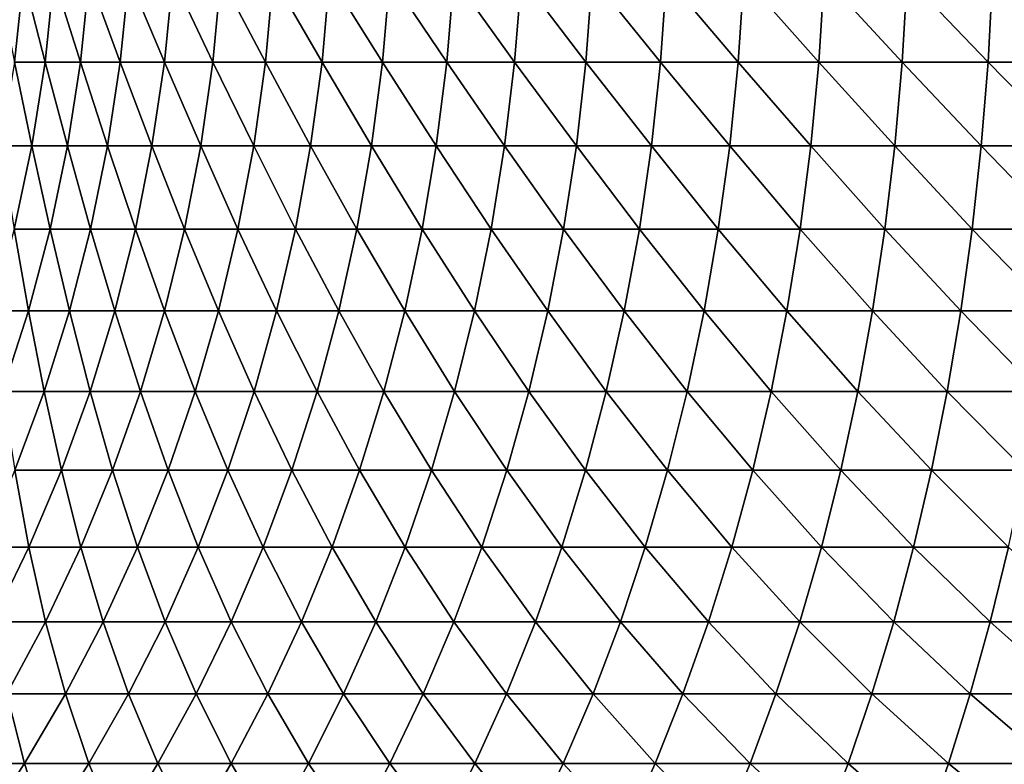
# Model space of a CAD drawing. Header units: millimetres. Extents: x -1052 to 2807, y 2 to 2368.
# Tile 966 of 1056: x -935.35 to -932.12, y 1300.42 to 1302.86. Entities that reach past the tile are written whole.
import ezdxf

# ---------------------------------------------------------------- set-up
doc = ezdxf.new("R2010")
doc.units = ezdxf.units.MM
doc.header["$LTSCALE"] = 41.718519
doc.layers.add('86', color=7, linetype='CONTINUOUS')

msp = doc.modelspace()

# ---------------------------------------------------------------- linework, layer by layer
at = {"layer": '86', "color": 7, "linetype": 'CONTINUOUS'}
for points in [[(-935.423, 1303.0025, 1.6116), (-935.3669, 1302.7247, 1.9344), (-935.3375, 1303.0025, 1.9256), (-935.423, 1303.0025, 1.6116)], [(-935.3669, 1302.7247, 1.9344), (-935.2659, 1302.7247, 2.2453), (-935.3375, 1303.0025, 1.9256), (-935.3669, 1302.7247, 1.9344)], [(-935.3375, 1303.0025, 1.9256), (-935.2659, 1302.7247, 2.2453), (-935.237, 1303.0025, 2.2351), (-935.3375, 1303.0025, 1.9256)], [(-935.2659, 1302.7247, 2.2453), (-935.15, 1302.7247, 2.551), (-935.237, 1303.0025, 2.2351), (-935.2659, 1302.7247, 2.2453)], [(-935.237, 1303.0025, 2.2351), (-935.15, 1302.7247, 2.551), (-935.1216, 1303.0025, 2.5394), (-935.237, 1303.0025, 2.2351)], [(-935.15, 1302.7247, 2.551), (-935.0194, 1302.7247, 2.8507), (-935.1216, 1303.0025, 2.5394), (-935.15, 1302.7247, 2.551)], [(-935.1216, 1303.0025, 2.5394), (-935.0194, 1302.7247, 2.8507), (-934.9916, 1303.0025, 2.8378), (-935.1216, 1303.0025, 2.5394)], [(-935.0194, 1302.7247, 2.8507), (-934.8745, 1302.7247, 3.1438), (-934.9916, 1303.0025, 2.8378), (-935.0194, 1302.7247, 2.8507)], [(-934.9916, 1303.0025, 2.8378), (-934.8745, 1302.7247, 3.1438), (-934.8474, 1303.0025, 3.1295), (-934.9916, 1303.0025, 2.8378)], [(-934.8745, 1302.7247, 3.1438), (-934.7156, 1302.7247, 3.4295), (-934.8474, 1303.0025, 3.1295), (-934.8745, 1302.7247, 3.1438)], [(-934.8474, 1303.0025, 3.1295), (-934.7156, 1302.7247, 3.4295), (-934.6892, 1303.0025, 3.4139), (-934.8474, 1303.0025, 3.1295)], [(-934.7156, 1302.7247, 3.4295), (-934.5431, 1302.7247, 3.7072), (-934.6892, 1303.0025, 3.4139), (-934.7156, 1302.7247, 3.4295)], [(-934.6892, 1303.0025, 3.4139), (-934.5431, 1302.7247, 3.7072), (-934.5175, 1303.0025, 3.6904), (-934.6892, 1303.0025, 3.4139)], [(-934.5431, 1302.7247, 3.7072), (-934.3574, 1302.7247, 3.9763), (-934.5175, 1303.0025, 3.6904), (-934.5431, 1302.7247, 3.7072)], [(-934.5175, 1303.0025, 3.6904), (-934.3574, 1302.7247, 3.9763), (-934.3326, 1303.0025, 3.9582), (-934.5175, 1303.0025, 3.6904)], [(-934.3574, 1302.7247, 3.9763), (-934.1589, 1302.7247, 4.236), (-934.3326, 1303.0025, 3.9582), (-934.3574, 1302.7247, 3.9763)], [(-934.3326, 1303.0025, 3.9582), (-934.1589, 1302.7247, 4.236), (-934.135, 1303.0025, 4.2168), (-934.3326, 1303.0025, 3.9582)], [(-934.1589, 1302.7247, 4.236), (-933.9481, 1302.7247, 4.4859), (-934.135, 1303.0025, 4.2168), (-934.1589, 1302.7247, 4.236)], [(-934.135, 1303.0025, 4.2168), (-933.9481, 1302.7247, 4.4859), (-933.9251, 1303.0025, 4.4656), (-934.135, 1303.0025, 4.2168)], [(-933.9481, 1302.7247, 4.4859), (-933.7255, 1302.7247, 4.7253), (-933.9251, 1303.0025, 4.4656), (-933.9481, 1302.7247, 4.4859)], [(-933.9251, 1303.0025, 4.4656), (-933.7255, 1302.7247, 4.7253), (-933.7035, 1303.0025, 4.7039), (-933.9251, 1303.0025, 4.4656)], [(-933.7255, 1302.7247, 4.7253), (-933.4915, 1302.7247, 4.9537), (-933.7035, 1303.0025, 4.7039), (-933.7255, 1302.7247, 4.7253)], [(-933.7035, 1303.0025, 4.7039), (-933.4915, 1302.7247, 4.9537), (-933.4706, 1303.0025, 4.9312), (-933.7035, 1303.0025, 4.7039)], [(-933.4915, 1302.7247, 4.9537), (-933.2468, 1302.7247, 5.1705), (-933.4706, 1303.0025, 4.9312), (-933.4915, 1302.7247, 4.9537)], [(-933.4706, 1303.0025, 4.9312), (-933.2468, 1302.7247, 5.1705), (-933.227, 1303.0025, 5.147), (-933.4706, 1303.0025, 4.9312)], [(-933.2468, 1302.7247, 5.1705), (-932.9919, 1302.7247, 5.3752), (-933.227, 1303.0025, 5.147), (-933.2468, 1302.7247, 5.1705)], [(-933.227, 1303.0025, 5.147), (-932.9919, 1302.7247, 5.3752), (-932.9733, 1303.0025, 5.3508), (-933.227, 1303.0025, 5.147)], [(-932.9919, 1302.7247, 5.3752), (-932.7274, 1302.7247, 5.5673), (-932.9733, 1303.0025, 5.3508), (-932.9919, 1302.7247, 5.3752)], [(-932.9733, 1303.0025, 5.3508), (-932.7274, 1302.7247, 5.5673), (-932.71, 1303.0025, 5.5421), (-932.9733, 1303.0025, 5.3508)], [(-932.7274, 1302.7247, 5.5673), (-932.454, 1302.7247, 5.7465), (-932.71, 1303.0025, 5.5421), (-932.7274, 1302.7247, 5.5673)], [(-932.71, 1303.0025, 5.5421), (-932.454, 1302.7247, 5.7465), (-932.4378, 1303.0025, 5.7204), (-932.71, 1303.0025, 5.5421)], [(-932.454, 1302.7247, 5.7465), (-932.1722, 1302.7247, 5.9122), (-932.4378, 1303.0025, 5.7204), (-932.454, 1302.7247, 5.7465)], [(-932.4378, 1303.0025, 5.7204), (-932.1722, 1302.7247, 5.9122), (-932.1573, 1303.0025, 5.8854), (-932.4378, 1303.0025, 5.7204)], [(-932.1722, 1302.7247, 5.9122), (-931.8827, 1302.7247, 6.0642), (-932.1573, 1303.0025, 5.8854), (-932.1722, 1302.7247, 5.9122)], [(-932.1573, 1303.0025, 5.8854), (-931.8827, 1302.7247, 6.0642), (-931.8691, 1303.0025, 6.0367), (-932.1573, 1303.0025, 5.8854)], [(-935.4112, 1302.4491, 1.9476), (-935.3094, 1302.4491, 2.2606), (-935.3669, 1302.7247, 1.9344), (-935.4112, 1302.4491, 1.9476)], [(-935.3669, 1302.7247, 1.9344), (-935.3094, 1302.4491, 2.2606), (-935.2659, 1302.7247, 2.2453), (-935.3669, 1302.7247, 1.9344)], [(-935.3094, 1302.4491, 2.2606), (-935.1927, 1302.4491, 2.5684), (-935.2659, 1302.7247, 2.2453), (-935.3094, 1302.4491, 2.2606)], [(-935.2659, 1302.7247, 2.2453), (-935.1927, 1302.4491, 2.5684), (-935.15, 1302.7247, 2.551), (-935.2659, 1302.7247, 2.2453)], [(-935.1927, 1302.4491, 2.5684), (-935.0613, 1302.4491, 2.8701), (-935.15, 1302.7247, 2.551), (-935.1927, 1302.4491, 2.5684)], [(-935.15, 1302.7247, 2.551), (-935.0613, 1302.4491, 2.8701), (-935.0194, 1302.7247, 2.8507), (-935.15, 1302.7247, 2.551)], [(-935.0613, 1302.4491, 2.8701), (-934.9154, 1302.4491, 3.1652), (-935.0194, 1302.7247, 2.8507), (-935.0613, 1302.4491, 2.8701)], [(-935.0194, 1302.7247, 2.8507), (-934.9154, 1302.4491, 3.1652), (-934.8745, 1302.7247, 3.1438), (-935.0194, 1302.7247, 2.8507)], [(-934.9154, 1302.4491, 3.1652), (-934.7554, 1302.4491, 3.4529), (-934.8745, 1302.7247, 3.1438), (-934.9154, 1302.4491, 3.1652)], [(-934.8745, 1302.7247, 3.1438), (-934.7554, 1302.4491, 3.4529), (-934.7156, 1302.7247, 3.4295), (-934.8745, 1302.7247, 3.1438)], [(-934.7554, 1302.4491, 3.4529), (-934.5817, 1302.4491, 3.7325), (-934.7156, 1302.7247, 3.4295), (-934.7554, 1302.4491, 3.4529)], [(-934.7156, 1302.7247, 3.4295), (-934.5817, 1302.4491, 3.7325), (-934.5431, 1302.7247, 3.7072), (-934.7156, 1302.7247, 3.4295)], [(-934.5817, 1302.4491, 3.7325), (-934.3948, 1302.4491, 4.0034), (-934.5431, 1302.7247, 3.7072), (-934.5817, 1302.4491, 3.7325)], [(-934.5431, 1302.7247, 3.7072), (-934.3948, 1302.4491, 4.0034), (-934.3574, 1302.7247, 3.9763), (-934.5431, 1302.7247, 3.7072)], [(-934.3948, 1302.4491, 4.0034), (-934.1949, 1302.4491, 4.2649), (-934.3574, 1302.7247, 3.9763), (-934.3948, 1302.4491, 4.0034)], [(-934.3574, 1302.7247, 3.9763), (-934.1949, 1302.4491, 4.2649), (-934.1589, 1302.7247, 4.236), (-934.3574, 1302.7247, 3.9763)], [(-934.1949, 1302.4491, 4.2649), (-933.9827, 1302.4491, 4.5165), (-934.1589, 1302.7247, 4.236), (-934.1949, 1302.4491, 4.2649)], [(-934.1589, 1302.7247, 4.236), (-933.9827, 1302.4491, 4.5165), (-933.9481, 1302.7247, 4.4859), (-934.1589, 1302.7247, 4.236)], [(-933.9827, 1302.4491, 4.5165), (-933.7585, 1302.4491, 4.7575), (-933.9481, 1302.7247, 4.4859), (-933.9827, 1302.4491, 4.5165)], [(-933.9481, 1302.7247, 4.4859), (-933.7585, 1302.4491, 4.7575), (-933.7255, 1302.7247, 4.7253), (-933.9481, 1302.7247, 4.4859)], [(-933.7585, 1302.4491, 4.7575), (-933.523, 1302.4491, 4.9875), (-933.7255, 1302.7247, 4.7253), (-933.7585, 1302.4491, 4.7575)], [(-933.7255, 1302.7247, 4.7253), (-933.523, 1302.4491, 4.9875), (-933.4915, 1302.7247, 4.9537), (-933.7255, 1302.7247, 4.7253)], [(-933.523, 1302.4491, 4.9875), (-933.2766, 1302.4491, 5.2057), (-933.4915, 1302.7247, 4.9537), (-933.523, 1302.4491, 4.9875)], [(-933.4915, 1302.7247, 4.9537), (-933.2766, 1302.4491, 5.2057), (-933.2468, 1302.7247, 5.1705), (-933.4915, 1302.7247, 4.9537)], [(-933.2766, 1302.4491, 5.2057), (-933.0199, 1302.4491, 5.4118), (-933.2468, 1302.7247, 5.1705), (-933.2766, 1302.4491, 5.2057)], [(-933.2468, 1302.7247, 5.1705), (-933.0199, 1302.4491, 5.4118), (-932.9919, 1302.7247, 5.3752), (-933.2468, 1302.7247, 5.1705)], [(-933.0199, 1302.4491, 5.4118), (-932.7536, 1302.4491, 5.6053), (-932.9919, 1302.7247, 5.3752), (-933.0199, 1302.4491, 5.4118)], [(-932.9919, 1302.7247, 5.3752), (-932.7536, 1302.4491, 5.6053), (-932.7274, 1302.7247, 5.5673), (-932.9919, 1302.7247, 5.3752)], [(-932.7536, 1302.4491, 5.6053), (-932.4783, 1302.4491, 5.7857), (-932.7274, 1302.7247, 5.5673), (-932.7536, 1302.4491, 5.6053)], [(-932.7274, 1302.7247, 5.5673), (-932.4783, 1302.4491, 5.7857), (-932.454, 1302.7247, 5.7465), (-932.7274, 1302.7247, 5.5673)], [(-932.4783, 1302.4491, 5.7857), (-932.1946, 1302.4491, 5.9526), (-932.454, 1302.7247, 5.7465), (-932.4783, 1302.4491, 5.7857)], [(-932.454, 1302.7247, 5.7465), (-932.1946, 1302.4491, 5.9526), (-932.1722, 1302.7247, 5.9122), (-932.454, 1302.7247, 5.7465)], [(-932.1946, 1302.4491, 5.9526), (-931.9031, 1302.4491, 6.1055), (-932.1722, 1302.7247, 5.9122), (-932.1946, 1302.4491, 5.9526)], [(-932.1722, 1302.7247, 5.9122), (-931.9031, 1302.4491, 6.1055), (-931.8827, 1302.7247, 6.0642), (-932.1722, 1302.7247, 5.9122)], [(-935.4112, 1302.4491, 1.9476), (-935.3674, 1302.1764, 2.281), (-935.3094, 1302.4491, 2.2606), (-935.4112, 1302.4491, 1.9476)], [(-935.3674, 1302.1764, 2.281), (-935.2497, 1302.1764, 2.5916), (-935.3094, 1302.4491, 2.2606), (-935.3674, 1302.1764, 2.281)], [(-935.3094, 1302.4491, 2.2606), (-935.2497, 1302.1764, 2.5916), (-935.1927, 1302.4491, 2.5684), (-935.3094, 1302.4491, 2.2606)], [(-935.2497, 1302.1764, 2.5916), (-935.117, 1302.1764, 2.8961), (-935.1927, 1302.4491, 2.5684), (-935.2497, 1302.1764, 2.5916)], [(-935.1927, 1302.4491, 2.5684), (-935.117, 1302.1764, 2.8961), (-935.0613, 1302.4491, 2.8701), (-935.1927, 1302.4491, 2.5684)], [(-935.117, 1302.1764, 2.8961), (-934.9698, 1302.1764, 3.1938), (-935.0613, 1302.4491, 2.8701), (-935.117, 1302.1764, 2.8961)], [(-935.0613, 1302.4491, 2.8701), (-934.9698, 1302.1764, 3.1938), (-934.9154, 1302.4491, 3.1652), (-935.0613, 1302.4491, 2.8701)], [(-934.9698, 1302.1764, 3.1938), (-934.8084, 1302.1764, 3.4841), (-934.9154, 1302.4491, 3.1652), (-934.9698, 1302.1764, 3.1938)], [(-934.9154, 1302.4491, 3.1652), (-934.8084, 1302.1764, 3.4841), (-934.7554, 1302.4491, 3.4529), (-934.9154, 1302.4491, 3.1652)], [(-934.8084, 1302.1764, 3.4841), (-934.6332, 1302.1764, 3.7662), (-934.7554, 1302.4491, 3.4529), (-934.8084, 1302.1764, 3.4841)], [(-934.7554, 1302.4491, 3.4529), (-934.6332, 1302.1764, 3.7662), (-934.5817, 1302.4491, 3.7325), (-934.7554, 1302.4491, 3.4529)], [(-934.6332, 1302.1764, 3.7662), (-934.4445, 1302.1764, 4.0395), (-934.5817, 1302.4491, 3.7325), (-934.6332, 1302.1764, 3.7662)], [(-934.5817, 1302.4491, 3.7325), (-934.4445, 1302.1764, 4.0395), (-934.3948, 1302.4491, 4.0034), (-934.5817, 1302.4491, 3.7325)], [(-934.4445, 1302.1764, 4.0395), (-934.2428, 1302.1764, 4.3034), (-934.3948, 1302.4491, 4.0034), (-934.4445, 1302.1764, 4.0395)], [(-934.3948, 1302.4491, 4.0034), (-934.2428, 1302.1764, 4.3034), (-934.1949, 1302.4491, 4.2649), (-934.3948, 1302.4491, 4.0034)], [(-934.2428, 1302.1764, 4.3034), (-934.0287, 1302.1764, 4.5573), (-934.1949, 1302.4491, 4.2649), (-934.2428, 1302.1764, 4.3034)], [(-934.1949, 1302.4491, 4.2649), (-934.0287, 1302.1764, 4.5573), (-933.9827, 1302.4491, 4.5165), (-934.1949, 1302.4491, 4.2649)], [(-934.0287, 1302.1764, 4.5573), (-933.8025, 1302.1764, 4.8005), (-933.9827, 1302.4491, 4.5165), (-934.0287, 1302.1764, 4.5573)], [(-933.9827, 1302.4491, 4.5165), (-933.8025, 1302.1764, 4.8005), (-933.7585, 1302.4491, 4.7575), (-933.9827, 1302.4491, 4.5165)], [(-933.8025, 1302.1764, 4.8005), (-933.5648, 1302.1764, 5.0325), (-933.7585, 1302.4491, 4.7575), (-933.8025, 1302.1764, 4.8005)], [(-933.7585, 1302.4491, 4.7575), (-933.5648, 1302.1764, 5.0325), (-933.523, 1302.4491, 4.9875), (-933.7585, 1302.4491, 4.7575)], [(-933.5648, 1302.1764, 5.0325), (-933.3162, 1302.1764, 5.2527), (-933.523, 1302.4491, 4.9875), (-933.5648, 1302.1764, 5.0325)], [(-933.523, 1302.4491, 4.9875), (-933.3162, 1302.1764, 5.2527), (-933.2766, 1302.4491, 5.2057), (-933.523, 1302.4491, 4.9875)], [(-933.3162, 1302.1764, 5.2527), (-933.0573, 1302.1764, 5.4607), (-933.2766, 1302.4491, 5.2057), (-933.3162, 1302.1764, 5.2527)], [(-933.2766, 1302.4491, 5.2057), (-933.0573, 1302.1764, 5.4607), (-933.0199, 1302.4491, 5.4118), (-933.2766, 1302.4491, 5.2057)], [(-933.0573, 1302.1764, 5.4607), (-932.7886, 1302.1764, 5.6559), (-933.0199, 1302.4491, 5.4118), (-933.0573, 1302.1764, 5.4607)], [(-933.0199, 1302.4491, 5.4118), (-932.7886, 1302.1764, 5.6559), (-932.7536, 1302.4491, 5.6053), (-933.0199, 1302.4491, 5.4118)], [(-932.7886, 1302.1764, 5.6559), (-932.5108, 1302.1764, 5.8379), (-932.7536, 1302.4491, 5.6053), (-932.7886, 1302.1764, 5.6559)], [(-932.7536, 1302.4491, 5.6053), (-932.5108, 1302.1764, 5.8379), (-932.4783, 1302.4491, 5.7857), (-932.7536, 1302.4491, 5.6053)], [(-932.5108, 1302.1764, 5.8379), (-932.2245, 1302.1764, 6.0063), (-932.4783, 1302.4491, 5.7857), (-932.5108, 1302.1764, 5.8379)], [(-932.4783, 1302.4491, 5.7857), (-932.2245, 1302.1764, 6.0063), (-932.1946, 1302.4491, 5.9526), (-932.4783, 1302.4491, 5.7857)], [(-932.2245, 1302.1764, 6.0063), (-931.9304, 1302.1764, 6.1607), (-932.1946, 1302.4491, 5.9526), (-932.2245, 1302.1764, 6.0063)], [(-932.1946, 1302.4491, 5.9526), (-931.9304, 1302.1764, 6.1607), (-931.9031, 1302.4491, 6.1055), (-932.1946, 1302.4491, 5.9526)], [(-935.4397, 1301.9076, 2.3065), (-935.3206, 1301.9076, 2.6205), (-935.3674, 1302.1764, 2.281), (-935.4397, 1301.9076, 2.3065)], [(-935.3674, 1302.1764, 2.281), (-935.3206, 1301.9076, 2.6205), (-935.2497, 1302.1764, 2.5916), (-935.3674, 1302.1764, 2.281)], [(-935.3206, 1301.9076, 2.6205), (-935.1865, 1301.9076, 2.9283), (-935.2497, 1302.1764, 2.5916), (-935.3206, 1301.9076, 2.6205)], [(-935.2497, 1302.1764, 2.5916), (-935.1865, 1301.9076, 2.9283), (-935.117, 1302.1764, 2.8961), (-935.2497, 1302.1764, 2.5916)], [(-935.1865, 1301.9076, 2.9283), (-935.0377, 1301.9076, 3.2294), (-935.117, 1302.1764, 2.8961), (-935.1865, 1301.9076, 2.9283)], [(-935.117, 1302.1764, 2.8961), (-935.0377, 1301.9076, 3.2294), (-934.9698, 1302.1764, 3.1938), (-935.117, 1302.1764, 2.8961)], [(-935.0377, 1301.9076, 3.2294), (-934.8745, 1301.9076, 3.5229), (-934.9698, 1302.1764, 3.1938), (-935.0377, 1301.9076, 3.2294)], [(-934.9698, 1302.1764, 3.1938), (-934.8745, 1301.9076, 3.5229), (-934.8084, 1302.1764, 3.4841), (-934.9698, 1302.1764, 3.1938)], [(-934.8745, 1301.9076, 3.5229), (-934.6973, 1301.9076, 3.8082), (-934.8084, 1302.1764, 3.4841), (-934.8745, 1301.9076, 3.5229)], [(-934.8084, 1302.1764, 3.4841), (-934.6973, 1301.9076, 3.8082), (-934.6332, 1302.1764, 3.7662), (-934.8084, 1302.1764, 3.4841)], [(-934.6973, 1301.9076, 3.8082), (-934.5065, 1301.9076, 4.0846), (-934.6332, 1302.1764, 3.7662), (-934.6973, 1301.9076, 3.8082)], [(-934.6332, 1302.1764, 3.7662), (-934.5065, 1301.9076, 4.0846), (-934.4445, 1302.1764, 4.0395), (-934.6332, 1302.1764, 3.7662)], [(-934.5065, 1301.9076, 4.0846), (-934.3026, 1301.9076, 4.3514), (-934.4445, 1302.1764, 4.0395), (-934.5065, 1301.9076, 4.0846)], [(-934.4445, 1302.1764, 4.0395), (-934.3026, 1301.9076, 4.3514), (-934.2428, 1302.1764, 4.3034), (-934.4445, 1302.1764, 4.0395)], [(-934.3026, 1301.9076, 4.3514), (-934.086, 1301.9076, 4.6081), (-934.2428, 1302.1764, 4.3034), (-934.3026, 1301.9076, 4.3514)], [(-934.2428, 1302.1764, 4.3034), (-934.086, 1301.9076, 4.6081), (-934.0287, 1302.1764, 4.5573), (-934.2428, 1302.1764, 4.3034)], [(-934.086, 1301.9076, 4.6081), (-933.8573, 1301.9076, 4.854), (-934.0287, 1302.1764, 4.5573), (-934.086, 1301.9076, 4.6081)], [(-934.0287, 1302.1764, 4.5573), (-933.8573, 1301.9076, 4.854), (-933.8025, 1302.1764, 4.8005), (-934.0287, 1302.1764, 4.5573)], [(-933.8573, 1301.9076, 4.854), (-933.617, 1301.9076, 5.0886), (-933.8025, 1302.1764, 4.8005), (-933.8573, 1301.9076, 4.854)], [(-933.8025, 1302.1764, 4.8005), (-933.617, 1301.9076, 5.0886), (-933.5648, 1302.1764, 5.0325), (-933.8025, 1302.1764, 4.8005)], [(-933.617, 1301.9076, 5.0886), (-933.3656, 1301.9076, 5.3113), (-933.5648, 1302.1764, 5.0325), (-933.617, 1301.9076, 5.0886)], [(-933.5648, 1302.1764, 5.0325), (-933.3656, 1301.9076, 5.3113), (-933.3162, 1302.1764, 5.2527), (-933.5648, 1302.1764, 5.0325)], [(-933.3656, 1301.9076, 5.3113), (-933.1038, 1301.9076, 5.5216), (-933.3162, 1302.1764, 5.2527), (-933.3656, 1301.9076, 5.3113)], [(-933.3162, 1302.1764, 5.2527), (-933.1038, 1301.9076, 5.5216), (-933.0573, 1302.1764, 5.4607), (-933.3162, 1302.1764, 5.2527)], [(-933.1038, 1301.9076, 5.5216), (-932.8321, 1301.9076, 5.719), (-933.0573, 1302.1764, 5.4607), (-933.1038, 1301.9076, 5.5216)], [(-933.0573, 1302.1764, 5.4607), (-932.8321, 1301.9076, 5.719), (-932.7886, 1302.1764, 5.6559), (-933.0573, 1302.1764, 5.4607)], [(-932.8321, 1301.9076, 5.719), (-932.5512, 1301.9076, 5.903), (-932.7886, 1302.1764, 5.6559), (-932.8321, 1301.9076, 5.719)], [(-932.7886, 1302.1764, 5.6559), (-932.5512, 1301.9076, 5.903), (-932.5108, 1302.1764, 5.8379), (-932.7886, 1302.1764, 5.6559)], [(-932.5512, 1301.9076, 5.903), (-932.2617, 1301.9076, 6.0733), (-932.5108, 1302.1764, 5.8379), (-932.5512, 1301.9076, 5.903)], [(-932.5108, 1302.1764, 5.8379), (-932.2617, 1301.9076, 6.0733), (-932.2245, 1302.1764, 6.0063), (-932.5108, 1302.1764, 5.8379)], [(-932.2617, 1301.9076, 6.0733), (-931.9643, 1301.9076, 6.2293), (-932.2245, 1302.1764, 6.0063), (-932.2617, 1301.9076, 6.0733)], [(-932.2245, 1302.1764, 6.0063), (-931.9643, 1301.9076, 6.2293), (-931.9304, 1302.1764, 6.1607), (-932.2245, 1302.1764, 6.0063)], [(-935.4397, 1301.9076, 2.3065), (-935.4054, 1301.6436, 2.655), (-935.3206, 1301.9076, 2.6205), (-935.4397, 1301.9076, 2.3065)], [(-935.4054, 1301.6436, 2.655), (-935.2695, 1301.6436, 2.9669), (-935.3206, 1301.9076, 2.6205), (-935.4054, 1301.6436, 2.655)], [(-935.3206, 1301.9076, 2.6205), (-935.2695, 1301.6436, 2.9669), (-935.1865, 1301.9076, 2.9283), (-935.3206, 1301.9076, 2.6205)], [(-935.2695, 1301.6436, 2.9669), (-935.1187, 1301.6436, 3.2719), (-935.1865, 1301.9076, 2.9283), (-935.2695, 1301.6436, 2.9669)], [(-935.1865, 1301.9076, 2.9283), (-935.1187, 1301.6436, 3.2719), (-935.0377, 1301.9076, 3.2294), (-935.1865, 1301.9076, 2.9283)], [(-935.1187, 1301.6436, 3.2719), (-934.9534, 1301.6436, 3.5693), (-935.0377, 1301.9076, 3.2294), (-935.1187, 1301.6436, 3.2719)], [(-935.0377, 1301.9076, 3.2294), (-934.9534, 1301.6436, 3.5693), (-934.8745, 1301.9076, 3.5229), (-935.0377, 1301.9076, 3.2294)], [(-934.9534, 1301.6436, 3.5693), (-934.7738, 1301.6436, 3.8583), (-934.8745, 1301.9076, 3.5229), (-934.9534, 1301.6436, 3.5693)], [(-934.8745, 1301.9076, 3.5229), (-934.7738, 1301.6436, 3.8583), (-934.6973, 1301.9076, 3.8082), (-934.8745, 1301.9076, 3.5229)], [(-934.7738, 1301.6436, 3.8583), (-934.5805, 1301.6436, 4.1384), (-934.6973, 1301.9076, 3.8082), (-934.7738, 1301.6436, 3.8583)], [(-934.6973, 1301.9076, 3.8082), (-934.5805, 1301.6436, 4.1384), (-934.5065, 1301.9076, 4.0846), (-934.6973, 1301.9076, 3.8082)], [(-934.5805, 1301.6436, 4.1384), (-934.3739, 1301.6436, 4.4087), (-934.5065, 1301.9076, 4.0846), (-934.5805, 1301.6436, 4.1384)], [(-934.5065, 1301.9076, 4.0846), (-934.3739, 1301.6436, 4.4087), (-934.3026, 1301.9076, 4.3514), (-934.5065, 1301.9076, 4.0846)], [(-934.3739, 1301.6436, 4.4087), (-934.1545, 1301.6436, 4.6688), (-934.3026, 1301.9076, 4.3514), (-934.3739, 1301.6436, 4.4087)], [(-934.3026, 1301.9076, 4.3514), (-934.1545, 1301.6436, 4.6688), (-934.086, 1301.9076, 4.6081), (-934.3026, 1301.9076, 4.3514)], [(-934.1545, 1301.6436, 4.6688), (-933.9228, 1301.6436, 4.9179), (-934.086, 1301.9076, 4.6081), (-934.1545, 1301.6436, 4.6688)], [(-934.086, 1301.9076, 4.6081), (-933.9228, 1301.6436, 4.9179), (-933.8573, 1301.9076, 4.854), (-934.086, 1301.9076, 4.6081)], [(-933.9228, 1301.6436, 4.9179), (-933.6793, 1301.6436, 5.1556), (-933.8573, 1301.9076, 4.854), (-933.9228, 1301.6436, 4.9179)], [(-933.8573, 1301.9076, 4.854), (-933.6793, 1301.6436, 5.1556), (-933.617, 1301.9076, 5.0886), (-933.8573, 1301.9076, 4.854)], [(-933.6793, 1301.6436, 5.1556), (-933.4246, 1301.6436, 5.3812), (-933.617, 1301.9076, 5.0886), (-933.6793, 1301.6436, 5.1556)], [(-933.617, 1301.9076, 5.0886), (-933.4246, 1301.6436, 5.3812), (-933.3656, 1301.9076, 5.3113), (-933.617, 1301.9076, 5.0886)], [(-933.4246, 1301.6436, 5.3812), (-933.1594, 1301.6436, 5.5943), (-933.3656, 1301.9076, 5.3113), (-933.4246, 1301.6436, 5.3812)], [(-933.3656, 1301.9076, 5.3113), (-933.1594, 1301.6436, 5.5943), (-933.1038, 1301.9076, 5.5216), (-933.3656, 1301.9076, 5.3113)], [(-933.1594, 1301.6436, 5.5943), (-932.8841, 1301.6436, 5.7943), (-933.1038, 1301.9076, 5.5216), (-933.1594, 1301.6436, 5.5943)], [(-933.1038, 1301.9076, 5.5216), (-932.8841, 1301.6436, 5.7943), (-932.8321, 1301.9076, 5.719), (-933.1038, 1301.9076, 5.5216)], [(-932.8841, 1301.6436, 5.7943), (-932.5995, 1301.6436, 5.9808), (-932.8321, 1301.9076, 5.719), (-932.8841, 1301.6436, 5.7943)], [(-932.8321, 1301.9076, 5.719), (-932.5995, 1301.6436, 5.9808), (-932.5512, 1301.9076, 5.903), (-932.8321, 1301.9076, 5.719)], [(-932.5995, 1301.6436, 5.9808), (-932.3062, 1301.6436, 6.1533), (-932.5512, 1301.9076, 5.903), (-932.5995, 1301.6436, 5.9808)], [(-932.5512, 1301.9076, 5.903), (-932.3062, 1301.6436, 6.1533), (-932.2617, 1301.9076, 6.0733), (-932.5512, 1301.9076, 5.903)], [(-932.3062, 1301.6436, 6.1533), (-932.0049, 1301.6436, 6.3114), (-932.2617, 1301.9076, 6.0733), (-932.3062, 1301.6436, 6.1533)], [(-932.2617, 1301.9076, 6.0733), (-932.0049, 1301.6436, 6.3114), (-931.9643, 1301.9076, 6.2293), (-932.2617, 1301.9076, 6.0733)], [(-935.4054, 1301.6436, 2.655), (-935.3658, 1301.385, 3.0116), (-935.2695, 1301.6436, 2.9669), (-935.4054, 1301.6436, 2.655)], [(-935.3658, 1301.385, 3.0116), (-935.2127, 1301.385, 3.3213), (-935.2695, 1301.6436, 2.9669), (-935.3658, 1301.385, 3.0116)], [(-935.2695, 1301.6436, 2.9669), (-935.2127, 1301.385, 3.3213), (-935.1187, 1301.6436, 3.2719), (-935.2695, 1301.6436, 2.9669)], [(-935.2127, 1301.385, 3.3213), (-935.0448, 1301.385, 3.6231), (-935.1187, 1301.6436, 3.2719), (-935.2127, 1301.385, 3.3213)], [(-935.1187, 1301.6436, 3.2719), (-935.0448, 1301.385, 3.6231), (-934.9534, 1301.6436, 3.5693), (-935.1187, 1301.6436, 3.2719)], [(-935.0448, 1301.385, 3.6231), (-934.8626, 1301.385, 3.9165), (-934.9534, 1301.6436, 3.5693), (-935.0448, 1301.385, 3.6231)], [(-934.9534, 1301.6436, 3.5693), (-934.8626, 1301.385, 3.9165), (-934.7738, 1301.6436, 3.8583), (-934.9534, 1301.6436, 3.5693)], [(-934.8626, 1301.385, 3.9165), (-934.6664, 1301.385, 4.2007), (-934.7738, 1301.6436, 3.8583), (-934.8626, 1301.385, 3.9165)], [(-934.7738, 1301.6436, 3.8583), (-934.6664, 1301.385, 4.2007), (-934.5805, 1301.6436, 4.1384), (-934.7738, 1301.6436, 3.8583)], [(-934.6664, 1301.385, 4.2007), (-934.4567, 1301.385, 4.4752), (-934.5805, 1301.6436, 4.1384), (-934.6664, 1301.385, 4.2007)], [(-934.5805, 1301.6436, 4.1384), (-934.4567, 1301.385, 4.4752), (-934.3739, 1301.6436, 4.4087), (-934.5805, 1301.6436, 4.1384)], [(-934.4567, 1301.385, 4.4752), (-934.234, 1301.385, 4.7392), (-934.3739, 1301.6436, 4.4087), (-934.4567, 1301.385, 4.4752)], [(-934.3739, 1301.6436, 4.4087), (-934.234, 1301.385, 4.7392), (-934.1545, 1301.6436, 4.6688), (-934.3739, 1301.6436, 4.4087)], [(-934.234, 1301.385, 4.7392), (-933.9988, 1301.385, 4.9921), (-934.1545, 1301.6436, 4.6688), (-934.234, 1301.385, 4.7392)], [(-934.1545, 1301.6436, 4.6688), (-933.9988, 1301.385, 4.9921), (-933.9228, 1301.6436, 4.9179), (-934.1545, 1301.6436, 4.6688)], [(-933.9988, 1301.385, 4.9921), (-933.7516, 1301.385, 5.2333), (-933.9228, 1301.6436, 4.9179), (-933.9988, 1301.385, 4.9921)], [(-933.9228, 1301.6436, 4.9179), (-933.7516, 1301.385, 5.2333), (-933.6793, 1301.6436, 5.1556), (-933.9228, 1301.6436, 4.9179)], [(-933.7516, 1301.385, 5.2333), (-933.4931, 1301.385, 5.4624), (-933.6793, 1301.6436, 5.1556), (-933.7516, 1301.385, 5.2333)], [(-933.6793, 1301.6436, 5.1556), (-933.4931, 1301.385, 5.4624), (-933.4246, 1301.6436, 5.3812), (-933.6793, 1301.6436, 5.1556)], [(-933.4931, 1301.385, 5.4624), (-933.2238, 1301.385, 5.6786), (-933.4246, 1301.6436, 5.3812), (-933.4931, 1301.385, 5.4624)], [(-933.4246, 1301.6436, 5.3812), (-933.2238, 1301.385, 5.6786), (-933.1594, 1301.6436, 5.5943), (-933.4246, 1301.6436, 5.3812)], [(-933.2238, 1301.385, 5.6786), (-932.9444, 1301.385, 5.8816), (-933.1594, 1301.6436, 5.5943), (-933.2238, 1301.385, 5.6786)], [(-933.1594, 1301.6436, 5.5943), (-932.9444, 1301.385, 5.8816), (-932.8841, 1301.6436, 5.7943), (-933.1594, 1301.6436, 5.5943)], [(-932.9444, 1301.385, 5.8816), (-932.6555, 1301.385, 6.0709), (-932.8841, 1301.6436, 5.7943), (-932.9444, 1301.385, 5.8816)], [(-932.8841, 1301.6436, 5.7943), (-932.6555, 1301.385, 6.0709), (-932.5995, 1301.6436, 5.9808), (-932.8841, 1301.6436, 5.7943)], [(-932.6555, 1301.385, 6.0709), (-932.3578, 1301.385, 6.246), (-932.5995, 1301.6436, 5.9808), (-932.6555, 1301.385, 6.0709)], [(-932.5995, 1301.6436, 5.9808), (-932.3578, 1301.385, 6.246), (-932.3062, 1301.6436, 6.1533), (-932.5995, 1301.6436, 5.9808)], [(-932.3578, 1301.385, 6.246), (-932.0519, 1301.385, 6.4065), (-932.3062, 1301.6436, 6.1533), (-932.3578, 1301.385, 6.246)], [(-932.3062, 1301.6436, 6.1533), (-932.0519, 1301.385, 6.4065), (-932.0049, 1301.6436, 6.3114), (-932.3062, 1301.6436, 6.1533)], [(-935.475, 1301.1328, 3.0624), (-935.3193, 1301.1328, 3.3772), (-935.3658, 1301.385, 3.0116), (-935.475, 1301.1328, 3.0624)], [(-935.3658, 1301.385, 3.0116), (-935.3193, 1301.1328, 3.3772), (-935.2127, 1301.385, 3.3213), (-935.3658, 1301.385, 3.0116)], [(-935.3193, 1301.1328, 3.3772), (-935.1486, 1301.1328, 3.6842), (-935.2127, 1301.385, 3.3213), (-935.3193, 1301.1328, 3.3772)], [(-935.2127, 1301.385, 3.3213), (-935.1486, 1301.1328, 3.6842), (-935.0448, 1301.385, 3.6231), (-935.2127, 1301.385, 3.3213)], [(-935.1486, 1301.1328, 3.6842), (-934.9633, 1301.1328, 3.9825), (-935.0448, 1301.385, 3.6231), (-935.1486, 1301.1328, 3.6842)], [(-935.0448, 1301.385, 3.6231), (-934.9633, 1301.1328, 3.9825), (-934.8626, 1301.385, 3.9165), (-935.0448, 1301.385, 3.6231)], [(-934.9633, 1301.1328, 3.9825), (-934.7638, 1301.1328, 4.2715), (-934.8626, 1301.385, 3.9165), (-934.9633, 1301.1328, 3.9825)], [(-934.8626, 1301.385, 3.9165), (-934.7638, 1301.1328, 4.2715), (-934.6664, 1301.385, 4.2007), (-934.8626, 1301.385, 3.9165)], [(-934.7638, 1301.1328, 4.2715), (-934.5506, 1301.1328, 4.5506), (-934.6664, 1301.385, 4.2007), (-934.7638, 1301.1328, 4.2715)], [(-934.6664, 1301.385, 4.2007), (-934.5506, 1301.1328, 4.5506), (-934.4567, 1301.385, 4.4752), (-934.6664, 1301.385, 4.2007)], [(-934.5506, 1301.1328, 4.5506), (-934.3241, 1301.1328, 4.819), (-934.4567, 1301.385, 4.4752), (-934.5506, 1301.1328, 4.5506)], [(-934.4567, 1301.385, 4.4752), (-934.3241, 1301.1328, 4.819), (-934.234, 1301.385, 4.7392), (-934.4567, 1301.385, 4.4752)], [(-934.3241, 1301.1328, 4.819), (-934.0849, 1301.1328, 5.0762), (-934.234, 1301.385, 4.7392), (-934.3241, 1301.1328, 4.819)], [(-934.234, 1301.385, 4.7392), (-934.0849, 1301.1328, 5.0762), (-933.9988, 1301.385, 4.9921), (-934.234, 1301.385, 4.7392)], [(-934.0849, 1301.1328, 5.0762), (-933.8336, 1301.1328, 5.3215), (-933.9988, 1301.385, 4.9921), (-934.0849, 1301.1328, 5.0762)], [(-933.9988, 1301.385, 4.9921), (-933.8336, 1301.1328, 5.3215), (-933.7516, 1301.385, 5.2333), (-933.9988, 1301.385, 4.9921)], [(-933.8336, 1301.1328, 5.3215), (-933.5707, 1301.1328, 5.5544), (-933.7516, 1301.385, 5.2333), (-933.8336, 1301.1328, 5.3215)], [(-933.7516, 1301.385, 5.2333), (-933.5707, 1301.1328, 5.5544), (-933.4931, 1301.385, 5.4624), (-933.7516, 1301.385, 5.2333)], [(-933.5707, 1301.1328, 5.5544), (-933.2969, 1301.1328, 5.7743), (-933.4931, 1301.385, 5.4624), (-933.5707, 1301.1328, 5.5544)], [(-933.4931, 1301.385, 5.4624), (-933.2969, 1301.1328, 5.7743), (-933.2238, 1301.385, 5.6786), (-933.4931, 1301.385, 5.4624)], [(-933.2969, 1301.1328, 5.7743), (-933.0128, 1301.1328, 5.9807), (-933.2238, 1301.385, 5.6786), (-933.2969, 1301.1328, 5.7743)], [(-933.2238, 1301.385, 5.6786), (-933.0128, 1301.1328, 5.9807), (-932.9444, 1301.385, 5.8816), (-933.2238, 1301.385, 5.6786)], [(-933.0128, 1301.1328, 5.9807), (-932.719, 1301.1328, 6.1732), (-932.9444, 1301.385, 5.8816), (-933.0128, 1301.1328, 5.9807)], [(-932.9444, 1301.385, 5.8816), (-932.719, 1301.1328, 6.1732), (-932.6555, 1301.385, 6.0709), (-932.9444, 1301.385, 5.8816)], [(-932.719, 1301.1328, 6.1732), (-932.4163, 1301.1328, 6.3513), (-932.6555, 1301.385, 6.0709), (-932.719, 1301.1328, 6.1732)], [(-932.6555, 1301.385, 6.0709), (-932.4163, 1301.1328, 6.3513), (-932.3578, 1301.385, 6.246), (-932.6555, 1301.385, 6.0709)], [(-932.4163, 1301.1328, 6.3513), (-932.1053, 1301.1328, 6.5145), (-932.3578, 1301.385, 6.246), (-932.4163, 1301.1328, 6.3513)], [(-932.3578, 1301.385, 6.246), (-932.1053, 1301.1328, 6.5145), (-932.0519, 1301.385, 6.4065), (-932.3578, 1301.385, 6.246)], [(-935.475, 1301.1328, 3.0624), (-935.4383, 1300.8877, 3.4396), (-935.3193, 1301.1328, 3.3772), (-935.475, 1301.1328, 3.0624)], [(-935.4383, 1300.8877, 3.4396), (-935.2644, 1300.8877, 3.7522), (-935.3193, 1301.1328, 3.3772), (-935.4383, 1300.8877, 3.4396)], [(-935.3193, 1301.1328, 3.3772), (-935.2644, 1300.8877, 3.7522), (-935.1486, 1301.1328, 3.6842), (-935.3193, 1301.1328, 3.3772)], [(-935.2644, 1300.8877, 3.7522), (-935.0757, 1300.8877, 4.0561), (-935.1486, 1301.1328, 3.6842), (-935.2644, 1300.8877, 3.7522)], [(-935.1486, 1301.1328, 3.6842), (-935.0757, 1300.8877, 4.0561), (-934.9633, 1301.1328, 3.9825), (-935.1486, 1301.1328, 3.6842)], [(-935.0757, 1300.8877, 4.0561), (-934.8725, 1300.8877, 4.3505), (-934.9633, 1301.1328, 3.9825), (-935.0757, 1300.8877, 4.0561)], [(-934.9633, 1301.1328, 3.9825), (-934.8725, 1300.8877, 4.3505), (-934.7638, 1301.1328, 4.2715), (-934.9633, 1301.1328, 3.9825)], [(-934.8725, 1300.8877, 4.3505), (-934.6553, 1300.8877, 4.6347), (-934.7638, 1301.1328, 4.2715), (-934.8725, 1300.8877, 4.3505)], [(-934.7638, 1301.1328, 4.2715), (-934.6553, 1300.8877, 4.6347), (-934.5506, 1301.1328, 4.5506), (-934.7638, 1301.1328, 4.2715)], [(-934.6553, 1300.8877, 4.6347), (-934.4247, 1300.8877, 4.9081), (-934.5506, 1301.1328, 4.5506), (-934.6553, 1300.8877, 4.6347)], [(-934.5506, 1301.1328, 4.5506), (-934.4247, 1300.8877, 4.9081), (-934.3241, 1301.1328, 4.819), (-934.5506, 1301.1328, 4.5506)], [(-934.4247, 1300.8877, 4.9081), (-934.1811, 1300.8877, 5.17), (-934.3241, 1301.1328, 4.819), (-934.4247, 1300.8877, 4.9081)], [(-934.3241, 1301.1328, 4.819), (-934.1811, 1300.8877, 5.17), (-934.0849, 1301.1328, 5.0762), (-934.3241, 1301.1328, 4.819)], [(-934.1811, 1300.8877, 5.17), (-933.9251, 1300.8877, 5.4199), (-934.0849, 1301.1328, 5.0762), (-934.1811, 1300.8877, 5.17)], [(-934.0849, 1301.1328, 5.0762), (-933.9251, 1300.8877, 5.4199), (-933.8336, 1301.1328, 5.3215), (-934.0849, 1301.1328, 5.0762)], [(-933.9251, 1300.8877, 5.4199), (-933.6574, 1300.8877, 5.6571), (-933.8336, 1301.1328, 5.3215), (-933.9251, 1300.8877, 5.4199)], [(-933.8336, 1301.1328, 5.3215), (-933.6574, 1300.8877, 5.6571), (-933.5707, 1301.1328, 5.5544), (-933.8336, 1301.1328, 5.3215)], [(-933.6574, 1300.8877, 5.6571), (-933.3785, 1300.8877, 5.881), (-933.5707, 1301.1328, 5.5544), (-933.6574, 1300.8877, 5.6571)], [(-933.5707, 1301.1328, 5.5544), (-933.3785, 1300.8877, 5.881), (-933.2969, 1301.1328, 5.7743), (-933.5707, 1301.1328, 5.5544)], [(-933.3785, 1300.8877, 5.881), (-933.0891, 1300.8877, 6.0913), (-933.2969, 1301.1328, 5.7743), (-933.3785, 1300.8877, 5.881)], [(-933.2969, 1301.1328, 5.7743), (-933.0891, 1300.8877, 6.0913), (-933.0128, 1301.1328, 5.9807), (-933.2969, 1301.1328, 5.7743)], [(-933.0891, 1300.8877, 6.0913), (-932.7899, 1300.8877, 6.2873), (-933.0128, 1301.1328, 5.9807), (-933.0891, 1300.8877, 6.0913)], [(-933.0128, 1301.1328, 5.9807), (-932.7899, 1300.8877, 6.2873), (-932.719, 1301.1328, 6.1732), (-933.0128, 1301.1328, 5.9807)], [(-932.7899, 1300.8877, 6.2873), (-932.4816, 1300.8877, 6.4687), (-932.719, 1301.1328, 6.1732), (-932.7899, 1300.8877, 6.2873)], [(-932.719, 1301.1328, 6.1732), (-932.4816, 1300.8877, 6.4687), (-932.4163, 1301.1328, 6.3513), (-932.719, 1301.1328, 6.1732)], [(-932.4816, 1300.8877, 6.4687), (-932.1648, 1300.8877, 6.6349), (-932.4163, 1301.1328, 6.3513), (-932.4816, 1300.8877, 6.4687)], [(-932.4163, 1301.1328, 6.3513), (-932.1648, 1300.8877, 6.6349), (-932.1053, 1301.1328, 6.5145), (-932.4163, 1301.1328, 6.3513)], [(-932.1648, 1300.8877, 6.6349), (-931.8405, 1300.8877, 6.7856), (-932.1053, 1301.1328, 6.5145), (-932.1648, 1300.8877, 6.6349)], [(-935.4383, 1300.8877, 3.4396), (-935.3918, 1300.6505, 3.8272), (-935.2644, 1300.8877, 3.7522), (-935.4383, 1300.8877, 3.4396)], [(-935.3918, 1300.6505, 3.8272), (-935.1993, 1300.6505, 4.1371), (-935.2644, 1300.8877, 3.7522), (-935.3918, 1300.6505, 3.8272)], [(-935.2644, 1300.8877, 3.7522), (-935.1993, 1300.6505, 4.1371), (-935.0757, 1300.8877, 4.0561), (-935.2644, 1300.8877, 3.7522)], [(-935.1993, 1300.6505, 4.1371), (-934.9921, 1300.6505, 4.4374), (-935.0757, 1300.8877, 4.0561), (-935.1993, 1300.6505, 4.1371)], [(-935.0757, 1300.8877, 4.0561), (-934.9921, 1300.6505, 4.4374), (-934.8725, 1300.8877, 4.3505), (-935.0757, 1300.8877, 4.0561)], [(-934.9921, 1300.6505, 4.4374), (-934.7706, 1300.6505, 4.7272), (-934.8725, 1300.8877, 4.3505), (-934.9921, 1300.6505, 4.4374)], [(-934.8725, 1300.8877, 4.3505), (-934.7706, 1300.6505, 4.7272), (-934.6553, 1300.8877, 4.6347), (-934.8725, 1300.8877, 4.3505)], [(-934.7706, 1300.6505, 4.7272), (-934.5353, 1300.6505, 5.0061), (-934.6553, 1300.8877, 4.6347), (-934.7706, 1300.6505, 4.7272)], [(-934.6553, 1300.8877, 4.6347), (-934.5353, 1300.6505, 5.0061), (-934.4247, 1300.8877, 4.9081), (-934.6553, 1300.8877, 4.6347)], [(-934.5353, 1300.6505, 5.0061), (-934.2868, 1300.6505, 5.2733), (-934.4247, 1300.8877, 4.9081), (-934.5353, 1300.6505, 5.0061)], [(-934.4247, 1300.8877, 4.9081), (-934.2868, 1300.6505, 5.2733), (-934.1811, 1300.8877, 5.17), (-934.4247, 1300.8877, 4.9081)], [(-934.2868, 1300.6505, 5.2733), (-934.0258, 1300.6505, 5.5281), (-934.1811, 1300.8877, 5.17), (-934.2868, 1300.6505, 5.2733)], [(-934.1811, 1300.8877, 5.17), (-934.0258, 1300.6505, 5.5281), (-933.9251, 1300.8877, 5.4199), (-934.1811, 1300.8877, 5.17)], [(-934.0258, 1300.6505, 5.5281), (-933.7527, 1300.6505, 5.77), (-933.9251, 1300.8877, 5.4199), (-934.0258, 1300.6505, 5.5281)], [(-933.9251, 1300.8877, 5.4199), (-933.7527, 1300.6505, 5.77), (-933.6574, 1300.8877, 5.6571), (-933.9251, 1300.8877, 5.4199)], [(-933.7527, 1300.6505, 5.77), (-933.4682, 1300.6505, 5.9985), (-933.6574, 1300.8877, 5.6571), (-933.7527, 1300.6505, 5.77)], [(-933.6574, 1300.8877, 5.6571), (-933.4682, 1300.6505, 5.9985), (-933.3785, 1300.8877, 5.881), (-933.6574, 1300.8877, 5.6571)], [(-933.4682, 1300.6505, 5.9985), (-933.1731, 1300.6505, 6.2129), (-933.3785, 1300.8877, 5.881), (-933.4682, 1300.6505, 5.9985)], [(-933.3785, 1300.8877, 5.881), (-933.1731, 1300.6505, 6.2129), (-933.0891, 1300.8877, 6.0913), (-933.3785, 1300.8877, 5.881)], [(-933.1731, 1300.6505, 6.2129), (-932.8679, 1300.6505, 6.4129), (-933.0891, 1300.8877, 6.0913), (-933.1731, 1300.6505, 6.2129)], [(-933.0891, 1300.8877, 6.0913), (-932.8679, 1300.6505, 6.4129), (-932.7899, 1300.8877, 6.2873), (-933.0891, 1300.8877, 6.0913)], [(-932.8679, 1300.6505, 6.4129), (-932.5534, 1300.6505, 6.5978), (-932.7899, 1300.8877, 6.2873), (-932.8679, 1300.6505, 6.4129)], [(-932.7899, 1300.8877, 6.2873), (-932.5534, 1300.6505, 6.5978), (-932.4816, 1300.8877, 6.4687), (-932.7899, 1300.8877, 6.2873)], [(-932.5534, 1300.6505, 6.5978), (-932.2304, 1300.6505, 6.7674), (-932.4816, 1300.8877, 6.4687), (-932.5534, 1300.6505, 6.5978)], [(-932.4816, 1300.8877, 6.4687), (-932.2304, 1300.6505, 6.7674), (-932.1648, 1300.8877, 6.6349), (-932.4816, 1300.8877, 6.4687)], [(-932.2304, 1300.6505, 6.7674), (-931.8995, 1300.6505, 6.9211), (-932.1648, 1300.8877, 6.6349), (-932.2304, 1300.6505, 6.7674)], [(-932.1648, 1300.8877, 6.6349), (-931.8995, 1300.6505, 6.9211), (-931.8405, 1300.8877, 6.7856), (-932.1648, 1300.8877, 6.6349)], [(-935.5305, 1300.4219, 3.9087), (-935.3339, 1300.4219, 4.2252), (-935.3918, 1300.6505, 3.8272), (-935.5305, 1300.4219, 3.9087)], [(-935.3918, 1300.6505, 3.8272), (-935.3339, 1300.4219, 4.2252), (-935.1993, 1300.6505, 4.1371), (-935.3918, 1300.6505, 3.8272)], [(-935.3339, 1300.4219, 4.2252), (-935.1222, 1300.4219, 4.5319), (-935.1993, 1300.6505, 4.1371), (-935.3339, 1300.4219, 4.2252)], [(-935.1993, 1300.6505, 4.1371), (-935.1222, 1300.4219, 4.5319), (-934.9921, 1300.6505, 4.4374), (-935.1993, 1300.6505, 4.1371)], [(-935.1222, 1300.4219, 4.5319), (-934.896, 1300.4219, 4.828), (-934.9921, 1300.6505, 4.4374), (-935.1222, 1300.4219, 4.5319)], [(-934.9921, 1300.6505, 4.4374), (-934.896, 1300.4219, 4.828), (-934.7706, 1300.6505, 4.7272), (-934.9921, 1300.6505, 4.4374)], [(-934.896, 1300.4219, 4.828), (-934.6557, 1300.4219, 5.1128), (-934.7706, 1300.6505, 4.7272), (-934.896, 1300.4219, 4.828)], [(-934.7706, 1300.6505, 4.7272), (-934.6557, 1300.4219, 5.1128), (-934.5353, 1300.6505, 5.0061), (-934.7706, 1300.6505, 4.7272)], [(-934.6557, 1300.4219, 5.1128), (-934.4019, 1300.4219, 5.3856), (-934.5353, 1300.6505, 5.0061), (-934.6557, 1300.4219, 5.1128)], [(-934.5353, 1300.6505, 5.0061), (-934.4019, 1300.4219, 5.3856), (-934.2868, 1300.6505, 5.2733), (-934.5353, 1300.6505, 5.0061)], [(-934.4019, 1300.4219, 5.3856), (-934.1353, 1300.4219, 5.6459), (-934.2868, 1300.6505, 5.2733), (-934.4019, 1300.4219, 5.3856)], [(-934.2868, 1300.6505, 5.2733), (-934.1353, 1300.4219, 5.6459), (-934.0258, 1300.6505, 5.5281), (-934.2868, 1300.6505, 5.2733)], [(-934.1353, 1300.4219, 5.6459), (-933.8564, 1300.4219, 5.893), (-934.0258, 1300.6505, 5.5281), (-934.1353, 1300.4219, 5.6459)], [(-934.0258, 1300.6505, 5.5281), (-933.8564, 1300.4219, 5.893), (-933.7527, 1300.6505, 5.77), (-934.0258, 1300.6505, 5.5281)], [(-933.8564, 1300.4219, 5.893), (-933.5659, 1300.4219, 6.1263), (-933.7527, 1300.6505, 5.77), (-933.8564, 1300.4219, 5.893)], [(-933.7527, 1300.6505, 5.77), (-933.5659, 1300.4219, 6.1263), (-933.4682, 1300.6505, 5.9985), (-933.7527, 1300.6505, 5.77)], [(-933.5659, 1300.4219, 6.1263), (-933.2644, 1300.4219, 6.3453), (-933.4682, 1300.6505, 5.9985), (-933.5659, 1300.4219, 6.1263)], [(-933.4682, 1300.6505, 5.9985), (-933.2644, 1300.4219, 6.3453), (-933.1731, 1300.6505, 6.2129), (-933.4682, 1300.6505, 5.9985)], [(-933.2644, 1300.4219, 6.3453), (-932.9527, 1300.4219, 6.5495), (-933.1731, 1300.6505, 6.2129), (-933.2644, 1300.4219, 6.3453)], [(-933.1731, 1300.6505, 6.2129), (-932.9527, 1300.4219, 6.5495), (-932.8679, 1300.6505, 6.4129), (-933.1731, 1300.6505, 6.2129)], [(-932.9527, 1300.4219, 6.5495), (-932.6316, 1300.4219, 6.7384), (-932.8679, 1300.6505, 6.4129), (-932.9527, 1300.4219, 6.5495)], [(-932.8679, 1300.6505, 6.4129), (-932.6316, 1300.4219, 6.7384), (-932.5534, 1300.6505, 6.5978), (-932.8679, 1300.6505, 6.4129)], [(-932.6316, 1300.4219, 6.7384), (-932.3016, 1300.4219, 6.9116), (-932.5534, 1300.6505, 6.5978), (-932.6316, 1300.4219, 6.7384)], [(-932.5534, 1300.6505, 6.5978), (-932.3016, 1300.4219, 6.9116), (-932.2304, 1300.6505, 6.7674), (-932.5534, 1300.6505, 6.5978)], [(-932.3016, 1300.4219, 6.9116), (-931.9637, 1300.4219, 7.0686), (-932.2304, 1300.6505, 6.7674), (-932.3016, 1300.4219, 6.9116)], [(-932.2304, 1300.6505, 6.7674), (-931.9637, 1300.4219, 7.0686), (-931.8995, 1300.6505, 6.9211), (-932.2304, 1300.6505, 6.7674)], [(-935.5305, 1300.4219, 3.9087), (-935.4789, 1300.2026, 4.3202), (-935.3339, 1300.4219, 4.2252), (-935.5305, 1300.4219, 3.9087)], [(-935.4789, 1300.2026, 4.3202), (-935.2624, 1300.2026, 4.6338), (-935.3339, 1300.4219, 4.2252), (-935.4789, 1300.2026, 4.3202)], [(-935.3339, 1300.4219, 4.2252), (-935.2624, 1300.2026, 4.6338), (-935.1222, 1300.4219, 4.5319), (-935.3339, 1300.4219, 4.2252)], [(-935.2624, 1300.2026, 4.6338), (-935.0311, 1300.2026, 4.9365), (-935.1222, 1300.4219, 4.5319), (-935.2624, 1300.2026, 4.6338)], [(-935.1222, 1300.4219, 4.5319), (-935.0311, 1300.2026, 4.9365), (-934.896, 1300.4219, 4.828), (-935.1222, 1300.4219, 4.5319)], [(-935.0311, 1300.2026, 4.9365), (-934.7854, 1300.2026, 5.2277), (-934.896, 1300.4219, 4.828), (-935.0311, 1300.2026, 4.9365)], [(-934.896, 1300.4219, 4.828), (-934.7854, 1300.2026, 5.2277), (-934.6557, 1300.4219, 5.1128), (-934.896, 1300.4219, 4.828)], [(-934.7854, 1300.2026, 5.2277), (-934.526, 1300.2026, 5.5067), (-934.6557, 1300.4219, 5.1128), (-934.7854, 1300.2026, 5.2277)], [(-934.6557, 1300.4219, 5.1128), (-934.526, 1300.2026, 5.5067), (-934.4019, 1300.4219, 5.3856), (-934.6557, 1300.4219, 5.1128)], [(-934.526, 1300.2026, 5.5067), (-934.2533, 1300.2026, 5.7728), (-934.4019, 1300.4219, 5.3856), (-934.526, 1300.2026, 5.5067)], [(-934.4019, 1300.4219, 5.3856), (-934.2533, 1300.2026, 5.7728), (-934.1353, 1300.4219, 5.6459), (-934.4019, 1300.4219, 5.3856)], [(-934.2533, 1300.2026, 5.7728), (-933.9682, 1300.2026, 6.0255), (-934.1353, 1300.4219, 5.6459), (-934.2533, 1300.2026, 5.7728)], [(-934.1353, 1300.4219, 5.6459), (-933.9682, 1300.2026, 6.0255), (-933.8564, 1300.4219, 5.893), (-934.1353, 1300.4219, 5.6459)], [(-933.9682, 1300.2026, 6.0255), (-933.6711, 1300.2026, 6.264), (-933.8564, 1300.4219, 5.893), (-933.9682, 1300.2026, 6.0255)], [(-933.8564, 1300.4219, 5.893), (-933.6711, 1300.2026, 6.264), (-933.5659, 1300.4219, 6.1263), (-933.8564, 1300.4219, 5.893)], [(-933.6711, 1300.2026, 6.264), (-933.3629, 1300.2026, 6.488), (-933.5659, 1300.4219, 6.1263), (-933.6711, 1300.2026, 6.264)], [(-933.5659, 1300.4219, 6.1263), (-933.3629, 1300.2026, 6.488), (-933.2644, 1300.4219, 6.3453), (-933.5659, 1300.4219, 6.1263)], [(-933.3629, 1300.2026, 6.488), (-933.0442, 1300.2026, 6.6968), (-933.2644, 1300.4219, 6.3453), (-933.3629, 1300.2026, 6.488)], [(-933.2644, 1300.4219, 6.3453), (-933.0442, 1300.2026, 6.6968), (-932.9527, 1300.4219, 6.5495), (-933.2644, 1300.4219, 6.3453)], [(-933.0442, 1300.2026, 6.6968), (-932.7158, 1300.2026, 6.8899), (-932.9527, 1300.4219, 6.5495), (-933.0442, 1300.2026, 6.6968)], [(-932.9527, 1300.4219, 6.5495), (-932.7158, 1300.2026, 6.8899), (-932.6316, 1300.4219, 6.7384), (-932.9527, 1300.4219, 6.5495)], [(-932.7158, 1300.2026, 6.8899), (-932.3785, 1300.2026, 7.067), (-932.6316, 1300.4219, 6.7384), (-932.7158, 1300.2026, 6.8899)], [(-932.6316, 1300.4219, 6.7384), (-932.3785, 1300.2026, 7.067), (-932.3016, 1300.4219, 6.9116), (-932.6316, 1300.4219, 6.7384)], [(-932.3785, 1300.2026, 7.067), (-932.033, 1300.2026, 7.2275), (-932.3016, 1300.4219, 6.9116), (-932.3785, 1300.2026, 7.067)], [(-932.3016, 1300.4219, 6.9116), (-932.033, 1300.2026, 7.2275), (-931.9637, 1300.4219, 7.0686), (-932.3016, 1300.4219, 6.9116)]]:
    msp.add_3dface(points, dxfattribs=at)

doc.saveas('drawing.dxf')
